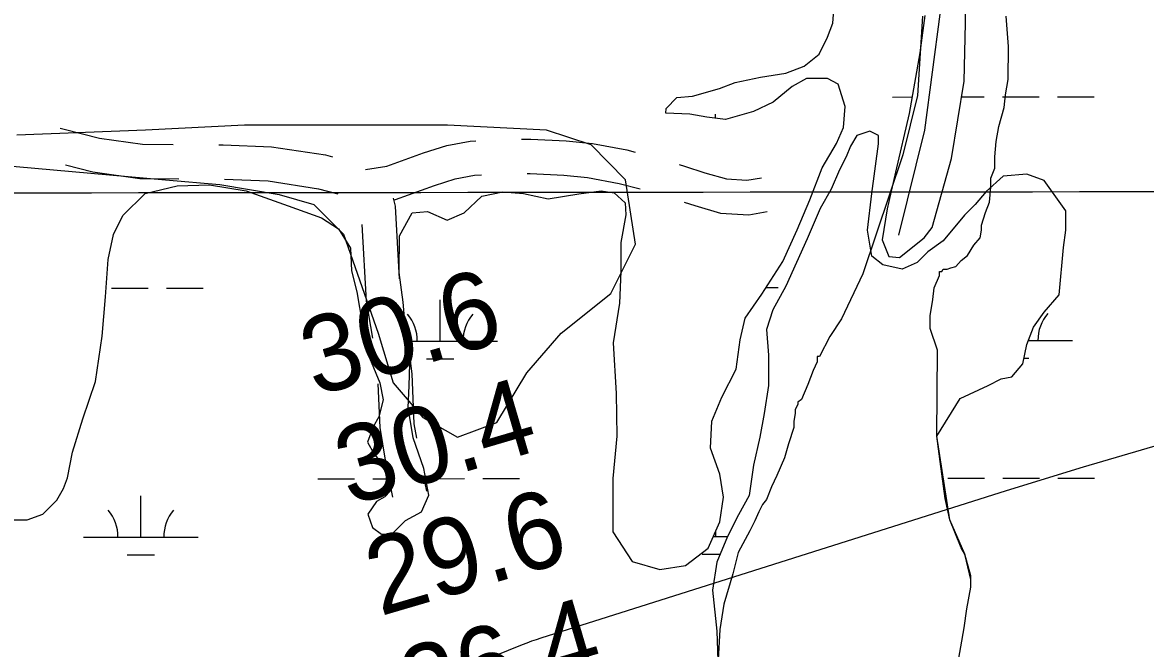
# Model space of a CAD drawing. Extents: x 3297753 to 3335611, y 652252 to 677623.
# Drawn here: x 3319667 to 3320647, y 672401 to 672948 of the extents above; entities that cross this region are included whole.
import ezdxf

# ---------------------------------------------------------------- set-up
doc = ezdxf.new("R2010")
doc.units = 0
for name, color, linetype in [('V-GRID-MAJR', 7, 'Continuous'), ('V-RIVR-RANG', 7, 'Continuous'), ('V-ROAD-CNTR', 7, 'Continuous'), ('V-SITE-VEGE', 7, 'Continuous'), ('V-TOPO-MAJR', 7, 'Continuous'), ('V-WETL-SWMP', 7, 'Continuous')]:
    doc.layers.add(name, color=color, linetype=linetype)

msp = doc.modelspace()

# ---------------------------------------------------------------- linework, layer by layer
at = {"layer": 'V-GRID-MAJR'}
msp.add_spline([(3301861.41, 672784.17), (3307118.42, 672787.61), (3312375.44, 672791.81), (3317632.45, 672796.78), (3322889.47, 672802.52), (3328146.48, 672809.02), (3333403.5, 672816.28)], degree=3, dxfattribs=at)
at = {"layer": 'V-ROAD-CNTR'}
msp.add_line((3320017.98, 672545.48), (3320019.43, 672538.4), dxfattribs=at)
for points in [[(3320431.74, 672761.88), (3320454.47, 672853.49), (3320467.7, 672954.77), (3320465.28, 672991.79), (3320460, 673015.13), (3320454.82, 673049.44), (3320458.2, 673122.03), (3320465.34, 673154.85), (3320476.69, 673198.6)], [(3319699.6, 672855.36), (3319703.14, 672854.49), (3319733.92, 672846.71), (3319771.4, 672841.27), (3319798.13, 672841.07)], [(3319838.13, 672840.76), (3319841.86, 672840.73), (3319884.06, 672839.14), (3319931.2, 672831.9), (3319937.34, 672830.28)], [(3319966.08, 672819.13), (3319984.72, 672822.16), (3320016.72, 672833.79), (3320037.05, 672840.11), (3320057.61, 672844.01), (3320062.45, 672844.34)], [(3320102.4, 672845.71), (3320110.62, 672845.67), (3320141.41, 672844.26), (3320164.21, 672842.02), (3320194.18, 672836.27), (3320201.47, 672834.39)], [(3319704.33, 672823.25), (3319728.07, 672817.25), (3319769.13, 672811.29), (3319803.16, 672811.03)], [(3320239.94, 672823.47), (3320244.62, 672822.04), (3320262.32, 672816.43), (3320281.29, 672810.95), (3320299.06, 672809.91), (3320311.72, 672812.08)], [(3319843.15, 672810.66), (3319881.21, 672809.23), (3319925.09, 672802.49), (3319942.03, 672798.02)], [(3319990.61, 672792.72), (3319992.32, 672793), (3320026.3, 672805.35), (3320044.32, 672810.95), (3320061.44, 672814.2), (3320067.27, 672814.59)], [(3320107.23, 672815.69), (3320109.86, 672815.68), (3320139.25, 672814.33), (3320159.91, 672812.3), (3320187.61, 672806.98), (3320205.99, 672802.25)], [(3319990.25, 672794.07), (3319992.02, 672787.09), (3319995.56, 672723.74)], [(3320244.28, 672790.68), (3320253.62, 672787.71), (3320276.19, 672781.19), (3320300.73, 672779.76), (3320316.77, 672782.51)], [(3319962.85, 672771.31), (3319966.6, 672704.29), (3319972.32, 672671.91)], [(3320000.62, 672684.13), (3320002.65, 672672.63), (3320006.45, 672640.9), (3320008.42, 672597.38), (3320010.53, 672584.77)], [(3319976.82, 672632.19), (3319978.53, 672594.22), (3319983.62, 672563.77), (3319989.85, 672533.29)]]:
    msp.add_lwpolyline(points, dxfattribs=at)
at = {"layer": 'V-SITE-VEGE'}
for points in [[(3320452.5, 672953.02), (3320448.18, 672883.84), (3320435.22, 672831.96), (3320400.3, 672728.06), (3320381.69, 672688.9), (3320371.6, 672673.51), (3320362.6, 672655.9), (3320360.39, 672655.92), (3320360.35, 672651.5), (3320356.96, 672643.79), (3320352.43, 672631.66), (3320346.79, 672618.44), (3320343.45, 672616.26), (3320343.43, 672614.05)], [(3320502.83, 672759.71), (3320503.99, 672766.33), (3320504.03, 672770.75), (3320507.45, 672781.78), (3320510.84, 672790.59), (3320512.06, 672803.85), (3320512.13, 672811.59), (3320515.53, 672820.41), (3320515.61, 672830.36), (3320516.84, 672843.61), (3320519.17, 672856.87), (3320523.73, 672873.41), (3320524.93, 672884.46), (3320527.26, 672897.7), (3320527.52, 672926.45), (3320525.54, 672953)], [(3319644.53, 672823.32), (3319791.44, 672810.35), (3319838.96, 672806.02), (3319890.81, 672797.38), (3319921.06, 672788.73), (3319946.98, 672762.79), (3319977.23, 672676.32), (3319990.19, 672633.08), (3320016.11, 672602.82), (3320046.36, 672585.52), (3320080.92, 672598.5), (3320106.85, 672641.73), (3320137.09, 672676.32), (3320180.29, 672710.91), (3320201.9, 672754.14), (3320193.26, 672810.35), (3320163.01, 672840.61), (3320124.13, 672853.58), (3320037.71, 672857.9), (3319860.56, 672857.9), (3319774.15, 672853.58), (3319661.81, 672849.26)], [(3320482.96, 672386.16), (3320488.78, 672419.28), (3320491.13, 672435.84), (3320494.62, 672454.61), (3320494.7, 672464.56), (3320489.34, 672483.4), (3320486.07, 672488.96), (3320476.33, 672513.37), (3320472.08, 672532.2), (3320467.94, 672564.31), (3320464.81, 672586.45), (3320465.48, 672661.63), (3320459.01, 672680.48), (3320459.11, 672691.54), (3320461.45, 672705.89), (3320462.64, 672715.83), (3320467.16, 672726.85), (3320467.19, 672730.17), (3320469.4, 672730.15), (3320470.52, 672732.35), (3320473.84, 672732.32), (3320477.17, 672733.39), (3320481.6, 672734.46), (3320486.07, 672739.95), (3320491.64, 672744.32), (3320497.24, 672753.12), (3320502.83, 672759.71)], [(3320343.43, 672614.05), (3320341.18, 672609.65), (3320341.15, 672606.33), (3320339.99, 672599.71), (3320339.94, 672594.18), (3320335.39, 672579.84), (3320331.97, 672567.71), (3320325.2, 672552.29), (3320320.69, 672542.38), (3320316.17, 672531.36), (3320312.81, 672526.97), (3320309.44, 672520.36), (3320306.05, 672512.66), (3320301.55, 672503.85), (3320291.44, 672485.14), (3320286.85, 672466.38), (3320278.88, 672439.92), (3320275.36, 672417.83), (3320274.02, 672391.31)]]:
    msp.add_lwpolyline(points, dxfattribs=at)
at = {"layer": 'V-TOPO-MAJR'}
msp.add_lwpolyline([(3321778.48, 672947.81), (3321758.39, 672944.16), (3321738.42, 672939.85), (3321718.55, 672935.11), (3321527.03, 672886), (3321512.35, 672881.08), (3321000.4, 672669.6), (3320966.34, 672660.68), (3320932.28, 672651.79), (3320898.22, 672642.93), (3320864.14, 672634.08), (3320796, 672616.43), (3320728, 672598.25), (3320660.21, 672579.34), (3320592.72, 672559.37), (3320525.44, 672538.69), (3320119.17, 672410.24), (3320115.09, 672408.9), (3320111.04, 672407.49), (3320107.01, 672405.99), (3320103.01, 672404.43), (3319806.74, 672284.5), (3319795.23, 672280.23)], dxfattribs=at)
at = {"layer": 'V-WETL-SWMP'}
for p, q in [((3320426.17, 672882.48), (3320443.34, 672882.5)), ((3320486.43, 672882.54), (3320506.17, 672882.56)), ((3320522.17, 672882.58), (3320554.17, 672882.61)), ((3320570.17, 672882.63), (3320602.17, 672882.66)), ((3320271.6, 672863.94), (3320271.59, 672867.58)), ((3319744.43, 672715.61), (3319776.43, 672715.65)), ((3319792.43, 672715.66), (3319824.43, 672715.7)), ((3320315.92, 672716.2), (3320326.34, 672716.21)), ((3320031.32, 672669.48), (3320031.29, 672705.48)), ((3320002.25, 672669.45), (3320081.32, 672669.53)), ((3320544.93, 672670), (3320583.23, 672670.04)), ((3320019.34, 672654.03), (3320043.34, 672654.06)), ((3320540.97, 672654.56), (3320545.25, 672654.57)), ((3319924.6, 672549.3), (3319956.6, 672549.33)), ((3319972.6, 672549.35), (3319987.4, 672549.36)), ((3320020.6, 672549.39), (3320052.6, 672549.43)), ((3320068.6, 672549.44), (3320100.6, 672549.48)), ((3320474.51, 672549.86), (3320506.51, 672549.89)), ((3320522.51, 672549.91), (3320554.51, 672549.94)), ((3320570.51, 672549.95), (3320602.51, 672549.99)), ((3319770.06, 672498.4), (3319770.02, 672534.4)), ((3319720.06, 672498.35), (3319820.06, 672498.45)), ((3320269.73, 672498.91), (3320282.23, 672498.92)), ((3320271.97, 672498.91), (3320271.96, 672503.87)), ((3319758.08, 672482.95), (3319782.08, 672482.98)), ((3320259.98, 672483.47), (3320275.8, 672483.48))]:
    msp.add_line(p, q, dxfattribs=at)
for points in [[(3320454.56, 672953.57), (3320450.05, 672920.98), (3320440.84, 672868.14), (3320428.87, 672816.94), (3320421.58, 672784.79), (3320417.16, 672757.77), (3320422.91, 672743.34), (3320432.45, 672742.39), (3320453.84, 672759.58), (3320460.76, 672768.63), (3320477.66, 672828.91), (3320488.7, 672896.45), (3320489.91, 672947.03), (3320490.25, 672993.23)], [(3320245.46, 672473.68), (3320265.22, 672488.9), (3320275.55, 672511.84), (3320278.68, 672533.3), (3320275.42, 672553.27), (3320267.42, 672576.11), (3320268.59, 672599.59), (3320277.29, 672620.57), (3320289.64, 672645.07), (3320293.23, 672670.5), (3320297.52, 672689.56), (3320312.19, 672710.44), (3320330.58, 672738.82), (3320342.97, 672766.51), (3320354.14, 672792.62), (3320364.95, 672820.73), (3320377.25, 672842.05), (3320383.44, 672855.89), (3320384.93, 672874.19), (3320378.87, 672893.81), (3320369.39, 672898.74), (3320351.06, 672898.64), (3320338.6, 672891.67), (3320322.05, 672877.99), (3320304.79, 672869.9), (3320280.37, 672862.72), (3320264.08, 672864.98), (3320249.38, 672867.6), (3320228.28, 672868.34), (3320228.74, 672872.32), (3320238.06, 672882.12), (3320251.62, 672883.1), (3320275.23, 672889.9), (3320288.86, 672895.25), (3320310.84, 672899.68), (3320333.21, 672903.31), (3320349.24, 672909.42), (3320362.16, 672919.97), (3320369.56, 672934.59), (3320374.14, 672946.87), (3320375.19, 672962.39)], [(3320476.34, 672513.37), (3320464.82, 672586.45), (3320485.34, 672619.47), (3320509.78, 672630.76), (3320521.06, 672636.41), (3320530.46, 672638.29), (3320539.87, 672649.58), (3320543.62, 672666.51), (3320549.27, 672681.57), (3320558.67, 672694.74), (3320571.83, 672709.79), (3320575.59, 672751.19), (3320577.47, 672766.24), (3320577.47, 672783.18), (3320558.67, 672809.52), (3320543.62, 672815.16), (3320522.94, 672813.28), (3320507.9, 672800.11), (3320498.5, 672788.82), (3320489.1, 672779.41), (3320470.3, 672756.83), (3320457.14, 672747.42), (3320447.74, 672738.02), (3320434.58, 672732.37), (3320417.66, 672736.13), (3320408.25, 672743.66), (3320404.49, 672766.24), (3320408.25, 672798.23), (3320413.9, 672841.51), (3320413.9, 672849.03), (3320406.37, 672852.8), (3320395.09, 672849.03), (3320389.45, 672839.62), (3320385.69, 672830.22), (3320380.05, 672818.93), (3320372.53, 672801.99), (3320363.13, 672785.06), (3320351.85, 672758.71), (3320333.05, 672717.32), (3320321.77, 672696.62), (3320316.13, 672679.69), (3320318.01, 672657.11), (3320318.01, 672630.76), (3320314.25, 672606.3), (3320310.49, 672585.6), (3320304.85, 672561.14), (3320301.09, 672534.8), (3320291.69, 672517.86), (3320282.29, 672499.05), (3320272.88, 672476.47), (3320269.12, 672452.01), (3320272.88, 672416.26), (3320273.95, 672382.36)], [(3319654.52, 672513.42), (3319670.85, 672513.56), (3319684.48, 672518.52), (3319696.62, 672530.67), (3319702.37, 672540.94), (3319706.1, 672550.04), (3319710.44, 672572.68), (3319719.27, 672601.62), (3319730.55, 672634.1), (3319736.36, 672673.85), (3319739.3, 672708.06), (3319741.42, 672740.69), (3319746.15, 672762.53), (3319754.38, 672779.13), (3319773.81, 672798.33), (3319801.81, 672805.06), (3319830.1, 672805.8), (3319861.89, 672800.51), (3319898.73, 672787.57), (3319927.64, 672777.15), (3319942.62, 672767.35), (3319953.11, 672750.45), (3319953.99, 672730.91), (3319958.48, 672712.52), (3319963.59, 672683.35), (3319966.87, 672664.58), (3319969.51, 672654.97), (3319978.71, 672632.92), (3319981.66, 672618.13), (3319977.84, 672603.45), (3319972.92, 672594.77), (3319967.93, 672581.3), (3319973.34, 672571.26), (3319979.59, 672563.59), (3319987.35, 672550.32), (3319987.96, 672538.75), (3319983.1, 672533.65), (3319975.86, 672529.39), (3319968.11, 672518.36), (3319972.31, 672506.74), (3319980.19, 672501.03), (3319989.76, 672501.68), (3320001.09, 672513.05), (3320015.15, 672520.39), (3320021.36, 672535.03), (3320016.96, 672558.21), (3320007.82, 672585.05), (3320003.47, 672611.41), (3320004.17, 672630.52), (3320004.88, 672649.63), (3320000.97, 672679.17), (3319998.96, 672703.5), (3319995.4, 672729.45), (3319995.91, 672761.31), (3320006.99, 672781.45), (3320020.15, 672782.44), (3320037.56, 672774.99), (3320052.4, 672781.52), (3320067.77, 672796.02), (3320086.16, 672799.71), (3320104.06, 672798.22), (3320125.5, 672793.5), (3320152.25, 672797.85), (3320171.82, 672800.72), (3320183.35, 672798.95), (3320192.76, 672790.03), (3320193.39, 672779.66), (3320189.02, 672755.43), (3320189.02, 672730.33), (3320187.78, 672702.47), (3320182.44, 672667.9), (3320184.92, 672623.64), (3320185.52, 672586.58), (3320182.14, 672549.59), (3320182.19, 672502.98), (3320198.91, 672477.21), (3320223.09, 672470.05), (3320245.46, 672473.68)], [(3320482.96, 672386.16), (3320488.78, 672419.28), (3320491.13, 672435.84), (3320494.62, 672454.61), (3320494.68, 672461.43), (3320489.34, 672483.4), (3320476.34, 672513.37)]]:
    msp.add_lwpolyline(points, dxfattribs=at)
for centre, start, end in [((3319976.08, 672669.9), 359.28648, 40.83014), ((3320086.56, 672670.01), 139.28648, 180.83014), ((3320588.47, 672670.52), 139.28648, 180.83014), ((3319714.82, 672498.82), 359.28648, 40.83014), ((3319825.3, 672498.93), 139.28648, 180.83014)]:
    msp.add_arc(centre, 35.25, start, end, dxfattribs=at)

# ---------------------------------------------------------------- texts
at = {"layer": 'V-RIVR-RANG'}
for s, p in [('30.6', (3319922.01, 672620.99)), ('30.4', (3319952.17, 672525.63)), ('29.6', (3319978.79, 672429.22)), ('26.4', (3320008.95, 672333.86))]:
    msp.add_text(s, height=67, rotation=16.34833, dxfattribs=at).set_placement(p)

doc.saveas('drawing.dxf')
